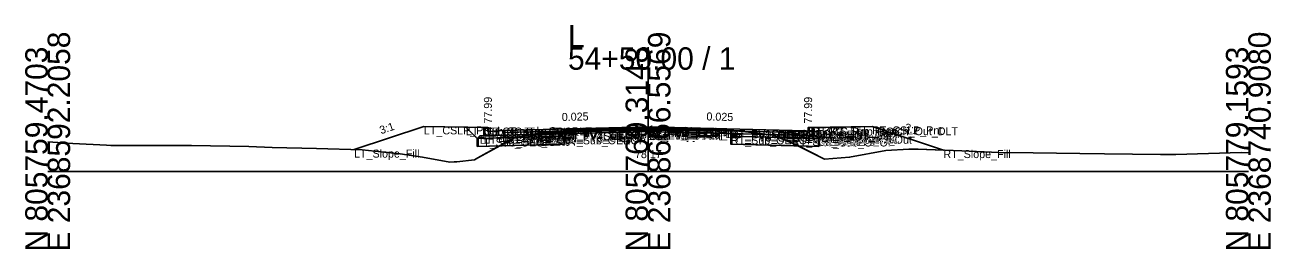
# Model space of a CAD drawing. Extents: x -26 to 8153, y -10 to 9520.
# Drawn here: x 4997.2 to 5152.8, y 2490.3 to 2518.3 of the extents above; entities that cross this region are included whole.
import ezdxf

# ---------------------------------------------------------------- set-up
doc = ezdxf.new("R2010")
doc.units = 0
for name, color, linetype in [('Exist CMT Pavement', 7, 'Continuous'), ('Exist Cross Section Cell', 7, 'Continuous'), ('Exist XS Center Line Elevation Label', 7, 'Continuous'), ('Exist XS Ground Line', 7, 'Continuous'), ('Prop CMT Conc Surface', 7, 'Continuous'), ('Prop CMT Concrete Structures', 7, 'Continuous'), ('Prop CMT Pvmt Course 1', 7, 'Continuous'), ('Prop CMT Pvmt Course 1 CG', 7, 'Continuous'), ('Prop CMT Pvmt Course 1 Wedge', 7, 'Continuous'), ('Prop CMT Pvmt Course 2', 7, 'Continuous'), ('Prop CMT Pvmt Course 2 Wedge', 7, 'Continuous'), ('Prop CMT Pvmt Course 3', 7, 'Continuous'), ('Prop CMT Pvmt Course 3 Wedge', 7, 'Continuous'), ('Prop CMT Pvmt Surface', 7, 'Continuous'), ('Prop CMT Pvmt Wedge Surface 1', 7, 'Continuous'), ('Prop CMT Pvmt Wedge Surface 2', 7, 'Continuous'), ('Prop CMT Pvmt Wedge Surface 3', 7, 'Continuous'), ('Prop CMT Shallow Undercut', 7, 'Continuous'), ('Prop CMT Shallow Undercut Boundary', 7, 'Continuous'), ('Prop CMT Slope Grass', 7, 'Continuous'), ('Prop CMT Subgrade Earthwork', 7, 'Continuous'), ('Prop XS Earthwork Shape', 7, 'Continuous'), ('Prop XS Hydro Elevations', 7, 'Continuous'), ('Prop XS SE Text', 7, 'Continuous'), ('Prop XS Side Slope Text', 7, 'Continuous'), ('Prop XS Subgrade Earthwork', 7, 'Continuous'), ('Scratch_Level_2', 7, 'Continuous'), ('Scratch_Level_6', 7, 'Continuous')]:
    doc.layers.add(name, color=color, linetype=linetype)

msp = doc.modelspace()

# ---------------------------------------------------------------- linework, layer by layer
at = {"layer": 'Exist CMT Pavement'}
for p, q in [((5064.55, 2504.92), (5068.72, 2505.03)), ((5068.72, 2505.03), (5074.72, 2505.17)), ((5074.72, 2505.17), (5079.19, 2505.17)), ((5079.19, 2505.17), (5085.36, 2505.17))]:
    msp.add_line(p, q, dxfattribs=at)
at = {"layer": 'Exist Cross Section Cell'}
for p, q in [((5075, 2500), (5075, 2515.52)), ((5000, 2500), (5075, 2500)), ((5075, 2500), (5150, 2500))]:
    msp.add_line(p, q, dxfattribs=at)
at = {"layer": 'Exist XS Ground Line'}
for p, q in [((5062.28, 2504.83), (5064.55, 2504.92)), ((5064.55, 2504.92), (5068.72, 2505.03)), ((5068.72, 2505.03), (5074.72, 2505.17)), ((5074.72, 2505.17), (5079.19, 2505.17)), ((5079.19, 2505.17), (5085.36, 2505.17)), ((5085.36, 2505.17), (5088.64, 2504.79)), ((5000, 2503.7), (5003.16, 2503.52)), ((5003.16, 2503.52), (5007.36, 2503.29)), ((5053.74, 2501.73), (5058.4, 2504.27)), ((5058.4, 2504.27), (5060.37, 2504.61)), ((5060.37, 2504.61), (5061.61, 2504.84)), ((5061.61, 2504.84), (5062.28, 2504.83)), ((5088.64, 2504.79), (5090.62, 2504.56)), ((5090.62, 2504.56), (5093.22, 2503.48)), ((5093.22, 2503.48), (5097.05, 2501.56)), ((5007.36, 2503.29), (5007.88, 2503.27)), ((5007.88, 2503.27), (5016.23, 2503.27)), ((5016.23, 2503.27), (5017.96, 2503.24)), ((5017.96, 2503.24), (5025.14, 2503.13)), ((5025.14, 2503.13), (5028.05, 2503.02)), ((5028.05, 2503.02), (5033.58, 2502.89)), ((5033.58, 2502.89), (5039.29, 2502.71)), ((5039.29, 2502.71), (5044.02, 2502.22)), ((5044.02, 2502.22), (5046.82, 2501.81)), ((5046.82, 2501.81), (5050.26, 2501.18)), ((5100.18, 2501.79), (5104.73, 2502.61)), ((5104.73, 2502.61), (5107.59, 2502.78)), ((5107.59, 2502.78), (5108.75, 2502.79)), ((5108.75, 2502.79), (5114.22, 2502.59)), ((5114.22, 2502.59), (5118.84, 2502.39)), ((5118.84, 2502.39), (5123.13, 2502.32)), ((5123.13, 2502.32), (5128.93, 2502.26)), ((5128.93, 2502.26), (5132.04, 2502.19)), ((5132.04, 2502.19), (5139.02, 2502.11)), ((5139.02, 2502.11), (5140.95, 2502.11)), ((5140.95, 2502.11), (5149.1, 2502.37)), ((5149.1, 2502.37), (5150, 2502.34)), ((5050.26, 2501.18), (5050.79, 2501.2)), ((5050.79, 2501.2), (5051.1, 2501.21)), ((5051.1, 2501.21), (5053.31, 2501.48)), ((5053.31, 2501.48), (5053.74, 2501.73)), ((5097.05, 2501.56), (5100.18, 2501.79))]:
    msp.add_line(p, q, dxfattribs=at)
at = {"layer": 'Prop CMT Conc Surface'}
for points in [[(5055, 2504.99), (5055, 2505.49), (5054.5, 2505.49)], [(5057, 2505.12), (5055, 2504.99)], [(5093, 2505.12), (5095, 2504.99)], [(5095, 2504.99), (5095, 2505.49), (5095.5, 2505.49)]]:
    msp.add_lwpolyline(points, dxfattribs=at)
at = {"layer": 'Prop CMT Concrete Structures'}
for points in [[(5057, 2505.12), (5055, 2504.99), (5055, 2505.49), (5054.5, 2505.49)], [(5054.5, 2505.49), (5054.5, 2504.48), (5057, 2504.54)], [(5057, 2504.54), (5057, 2505.12)], [(5093, 2505.12), (5095, 2504.99), (5095, 2505.49), (5095.5, 2505.49)], [(5095.5, 2505.49), (5095.5, 2504.48), (5093, 2504.54)], [(5093, 2504.54), (5093, 2505.12)]]:
    msp.add_lwpolyline(points, dxfattribs=at)
at = {"layer": 'Prop CMT Pvmt Course 1'}
for points in [[(5075, 2505.57), (5057, 2505.12)], [(5057, 2505.12), (5057, 2504.87)], [(5057, 2504.87), (5064.55, 2505.06)], [(5064.55, 2505.19), (5075, 2505.45)], [(5064.55, 2505.06), (5064.55, 2505.19)], [(5075, 2505.32), (5075, 2505.57)], [(5075, 2505.57), (5093, 2505.12)], [(5075, 2505.32), (5075, 2505.57)], [(5075, 2505.45), (5075, 2505.32), (5075, 2505.32)], [(5085.36, 2505.19), (5075, 2505.45)], [(5075, 2505.45), (5075, 2505.32), (5075, 2505.32)], [(5085.36, 2505.07), (5085.36, 2505.19)], [(5093, 2504.87), (5085.36, 2505.07)], [(5093, 2505.12), (5093, 2504.87)]]:
    msp.add_lwpolyline(points, dxfattribs=at)
at = {"layer": 'Prop CMT Pvmt Course 1 CG'}
for points in [[(5057, 2504.54), (5054, 2504.47), (5053.66, 2504.13)], [(5053.66, 2504.13), (5057, 2504.21)], [(5057, 2504.21), (5057, 2504.54)], [(5093, 2504.54), (5096, 2504.47), (5096.34, 2504.13)], [(5093, 2504.21), (5093, 2504.54)], [(5096.34, 2504.13), (5093, 2504.21)]]:
    msp.add_lwpolyline(points, dxfattribs=at)
at = {"layer": 'Prop CMT Pvmt Course 1 Wedge'}
for points in [[(5075, 2505.45), (5064.55, 2505.19)], [(5075, 2505.45), (5085.36, 2505.19)]]:
    msp.add_lwpolyline(points, dxfattribs=at)
at = {"layer": 'Prop CMT Pvmt Course 2'}
for points in [[(5064.55, 2505.06), (5057, 2504.87)], [(5064.55, 2504.73), (5064.55, 2505.06)], [(5085.36, 2504.74), (5085.36, 2505.07)], [(5085.36, 2505.07), (5093, 2504.87)], [(5057, 2504.87), (5057, 2504.54)], [(5057, 2504.54), (5064.55, 2504.73)], [(5093, 2504.54), (5085.36, 2504.74)], [(5093, 2504.87), (5093, 2504.54)]]:
    msp.add_lwpolyline(points, dxfattribs=at)
at = {"layer": 'Prop CMT Pvmt Course 2 Wedge'}
for points in [[(5075, 2505.32), (5064.55, 2505.06)], [(5075, 2505.32), (5085.36, 2505.07)]]:
    msp.add_lwpolyline(points, dxfattribs=at)
at = {"layer": 'Prop CMT Pvmt Course 3'}
for points in [[(5064.55, 2504.73), (5057, 2504.54)], [(5057, 2504.54), (5057, 2504.21)], [(5057, 2504.21), (5064.55, 2504.4)], [(5064.55, 2504.4), (5064.55, 2504.73)], [(5085.36, 2504.74), (5093, 2504.54)], [(5085.36, 2504.4), (5085.36, 2504.74)], [(5093, 2504.21), (5085.36, 2504.4)], [(5093, 2504.54), (5093, 2504.21)]]:
    msp.add_lwpolyline(points, dxfattribs=at)
at = {"layer": 'Prop CMT Pvmt Course 3 Wedge'}
for points in [[(5075, 2504.99), (5064.55, 2504.73)], [(5075, 2504.99), (5085.36, 2504.74)]]:
    msp.add_lwpolyline(points, dxfattribs=at)
at = {"layer": 'Prop CMT Pvmt Surface'}
for points in [[(5075, 2505.57), (5057, 2505.12)], [(5075, 2505.57), (5093, 2505.12)]]:
    msp.add_lwpolyline(points, dxfattribs=at)
at = {"layer": 'Prop CMT Pvmt Wedge Surface 1'}
for points in [[(5057, 2504.87), (5057, 2505.12)], [(5064.55, 2505.06), (5057, 2504.87)], [(5075, 2505.45), (5064.55, 2505.19)], [(5064.55, 2505.19), (5064.55, 2505.06)], [(5075, 2505.45), (5085.36, 2505.19)], [(5085.36, 2505.19), (5085.36, 2505.07)], [(5085.36, 2505.07), (5093, 2504.87)], [(5093, 2504.87), (5093, 2505.12)]]:
    msp.add_lwpolyline(points, dxfattribs=at)
at = {"layer": 'Prop CMT Pvmt Wedge Surface 2'}
for points in [[(5075, 2505.32), (5057, 2504.87)], [(5057, 2504.87), (5057, 2505.12)], [(5075, 2505.32), (5093, 2504.87)], [(5093, 2504.87), (5093, 2505.12)]]:
    msp.add_lwpolyline(points, dxfattribs=at)
at = {"layer": 'Prop CMT Pvmt Wedge Surface 3'}
for points in [[(5057, 2504.54), (5057, 2505.12)], [(5075, 2504.99), (5057, 2504.54)], [(5075, 2504.99), (5093, 2504.54)], [(5093, 2504.54), (5093, 2505.12)]]:
    msp.add_lwpolyline(points, dxfattribs=at)
at = {"layer": 'Prop CMT Shallow Undercut'}
for points in [[(5056.43, 2503.2), (5064.55, 2503.4), (5064.55, 2504.4), (5058.35, 2504.25)], [(5093.22, 2503.48), (5093.8, 2503.19), (5085.36, 2503.4), (5085.36, 2504.4), (5091.35, 2504.25)]]:
    msp.add_lwpolyline(points, close=True, dxfattribs=at)
at = {"layer": 'Prop CMT Shallow Undercut Boundary'}
for p, q in [((5053.66, 2504.13), (5053.66, 2503.13)), ((5053.66, 2503.13), (5064.55, 2503.4)), ((5064.55, 2504.4), (5064.55, 2503.4)), ((5085.36, 2504.4), (5085.36, 2503.4)), ((5085.36, 2503.4), (5096.34, 2503.13)), ((5096.34, 2504.13), (5096.34, 2503.13))]:
    msp.add_line(p, q, dxfattribs=at)
at = {"layer": 'Prop CMT Slope Grass'}
for points in [[(5054.5, 2505.49), (5047, 2505.64), (5038.28, 2502.74)], [(5095.5, 2505.49), (5103, 2505.64), (5111.91, 2502.68)]]:
    msp.add_lwpolyline(points, dxfattribs=at)
at = {"layer": 'Prop CMT Subgrade Earthwork'}
for points in [[(5057, 2504.21), (5053.66, 2504.13), (5052.25, 2505.54)], [(5064.55, 2504.4), (5064.56, 2504.93)], [(5085.36, 2504.4), (5085.35, 2505.17)], [(5093, 2504.21), (5096.34, 2504.13), (5097.75, 2505.54)], [(5064.55, 2504.4), (5057, 2504.21)], [(5085.36, 2504.4), (5093, 2504.21)]]:
    msp.add_lwpolyline(points, dxfattribs=at)
at = {"layer": 'Prop XS Earthwork Shape'}
for points in [[(5046.82, 2501.81), (5050.26, 2501.18), (5050.79, 2501.2), (5051.1, 2501.21), (5053.31, 2501.48), (5053.74, 2501.73), (5056.43, 2503.2), (5053.66, 2503.13), (5053.66, 2504.13), (5052.25, 2505.54), (5047, 2505.64), (5038.28, 2502.74), (5039.29, 2502.71), (5044.02, 2502.22)], [(5058.4, 2504.27), (5060.37, 2504.61), (5061.61, 2504.84), (5062.28, 2504.83), (5064.55, 2504.92), (5064.56, 2504.93), (5064.55, 2504.4), (5058.35, 2504.25)], [(5090.62, 2504.56), (5091.35, 2504.25), (5085.36, 2504.4), (5085.35, 2505.17), (5085.36, 2505.17), (5088.64, 2504.79)], [(5096.34, 2504.13), (5096.34, 2503.13), (5093.8, 2503.19), (5097.05, 2501.56), (5100.18, 2501.79), (5104.73, 2502.61), (5107.59, 2502.78), (5108.75, 2502.79), (5111.91, 2502.68), (5103, 2505.64), (5097.75, 2505.54)], [(5053.66, 2503.13), (5056.43, 2503.2), (5058.35, 2504.25), (5057, 2504.21), (5053.66, 2504.13)], [(5056.43, 2503.2), (5064.55, 2503.4), (5064.55, 2504.4), (5058.35, 2504.25)], [(5085.36, 2504.4), (5085.36, 2503.4), (5093.8, 2503.19), (5093.22, 2503.48), (5091.35, 2504.25)], [(5091.35, 2504.25), (5093, 2504.21), (5096.34, 2504.13), (5096.34, 2503.13), (5093.8, 2503.19), (5093.22, 2503.48)]]:
    msp.add_lwpolyline(points, close=True, dxfattribs=at)
at = {"layer": 'Prop XS Subgrade Earthwork'}
for p, q in [((5053.66, 2504.13), (5064.55, 2504.4)), ((5096.34, 2504.13), (5085.36, 2504.4))]:
    msp.add_line(p, q, dxfattribs=at)
at = {"layer": 'Scratch_Level_6'}
for points in [[(5056.43, 2503.2), (5064.55, 2503.4), (5064.55, 2504.4), (5058.35, 2504.25)], [(5093.22, 2503.48), (5093.8, 2503.19), (5085.36, 2503.4), (5085.36, 2504.4), (5091.35, 2504.25)]]:
    msp.add_lwpolyline(points, close=True, dxfattribs=at)

# ---------------------------------------------------------------- texts
at = {"layer": 'Exist Cross Section Cell'}
for s, p in [('L', (5065, 2515.52)), ('54+50.00 / 1', (5065, 2512.72))]:
    msp.add_text(s, height=2.8, dxfattribs=at).set_placement(p)
for s, p in [('E 2368592.2058', (5002.8, 2490)), ('E 2368666.5569', (5077.8, 2490)), ('E 2368740.9080', (5152.8, 2490)), ('N 805759.4703', (5000, 2490)), ('N 805769.3148', (5075, 2490)), ('N 805779.1593', (5150, 2490))]:
    msp.add_text(s, height=2.8, rotation=90, dxfattribs=at).set_placement(p)
at = {"layer": 'Exist XS Center Line Elevation Label'}
msp.add_text('78.17', height=1, dxfattribs=at).set_placement((5073.37, 2501.67))
at = {"layer": 'Prop XS Hydro Elevations'}
for p in [(5055.5, 2505.99), (5095.5, 2505.99)]:
    msp.add_text('77.99', height=1, rotation=90, dxfattribs=at).set_placement(p)
at = {"layer": 'Prop XS SE Text'}
for rotation, p in [(1.4321, (5064.24, 2506.31)), (358.5679, (5082.29, 2506.39))]:
    msp.add_text('0.025', height=1, rotation=rotation, dxfattribs=at).set_placement(p)
at = {"layer": 'Prop XS Side Slope Text'}
for rotation, p in [(18.4349, (5041.65, 2504.65)), (341.5651, (5106.94, 2505.12))]:
    msp.add_text('3:1', height=1, rotation=rotation, dxfattribs=at).set_placement(p)
at = {"layer": 'Scratch_Level_2'}
for s, p in [('LT_CSLP_Pnt', (5047, 2504.64)), ('LT_Sub_Trench_Out_DLT', (5052.25, 2504.54)), ('LT_CG_Top_BOC', (5054.5, 2504.49)), ('LT_CG_Top_Face', (5055, 2504.49)), ('LT_CG_Top_Gut', (5055, 2503.99)), ('LT_PV1_OEOT', (5057, 2504.12)), ('LT_PV1_OEEOP', (5064.55, 2504.19)), ('LT_PV2_OEEOP', (5064.55, 2504.06)), ('LT_PV_OEEOP_EG', (5064.55, 2503.92)), ('LT_PV_Sub_Tie_Out', (5064.56, 2503.93)), ('PV1_PGL', (5075, 2504.57)), ('RT_PV1_IEEOP', (5075, 2504.45)), ('LT_PV1_IEEOP', (5075, 2504.45)), ('RT_PV2_IEEOP', (5075, 2504.32)), ('LT_PV2_IEEOP', (5075, 2504.32)), ('PV2_PGL', (5075, 2504.32)), ('RT_PV_IEEOP_EG', (5075, 2504.17)), ('LT_PV_IEEOP_EG', (5075, 2504.17)), ('RT_PV3_IEEOP', (5075, 2503.99)), ('LT_PV3_IEEOP', (5075, 2503.99)), ('RT_PV_Sub_Tie_Out', (5085.35, 2504.17)), ('RT_PV1_OEEOP', (5085.36, 2504.19)), ('RT_PV_OEEOP_EG', (5085.36, 2504.17)), ('RT_PV2_OEEOP', (5085.36, 2504.07)), ('RT_PV1_OEOT', (5093, 2504.12)), ('RT_CG_Top_Face', (5095, 2504.49)), ('RT_CG_Top_Gut', (5095, 2503.99)), ('RT_CG_Top_BOC', (5095.5, 2504.49)), ('RT_Sub_Trench_Out_DLT', (5097.75, 2504.54)), ('RT_CSLP_Pnt', (5103, 2504.64)), ('LT_Sub_OEOP', (5053.66, 2503.13)), ('LT_CG1_Shelf_Out', (5054, 2503.47)), ('LT_CG_Bot_BOC', (5054.5, 2503.48)), ('LT_PV2_OEOT', (5057, 2503.87)), ('LT_PV3_OEOT', (5057, 2503.54)), ('LT_CG_Bot_IE', (5057, 2503.54)), ('LT_Sub_OEOT', (5057, 2503.21)), ('LT_PV3_OEEOP', (5064.55, 2503.73)), ('LT_Sub_OEEOP', (5064.55, 2503.4)), ('RT_PV3_OEEOP', (5085.36, 2503.74)), ('RT_Sub_OEEOP', (5085.36, 2503.4)), ('RT_PV2_OEOT', (5093, 2503.87)), ('RT_PV3_OEOT', (5093, 2503.54)), ('RT_CG_Bot_IE', (5093, 2503.54)), ('RT_Sub_OEOT', (5093, 2503.21)), ('RT_CG_Bot_BOC', (5095.5, 2503.48)), ('RT_CG1_Shelf_Out', (5096, 2503.47)), ('RT_Sub_OEOP', (5096.34, 2503.13)), ('LT_Slope_Fill', (5038.28, 2501.74)), ('RT_Slope_Fill', (5111.91, 2501.68))]:
    msp.add_text(s, height=1, dxfattribs=at).set_placement(p)

doc.saveas('drawing.dxf')
